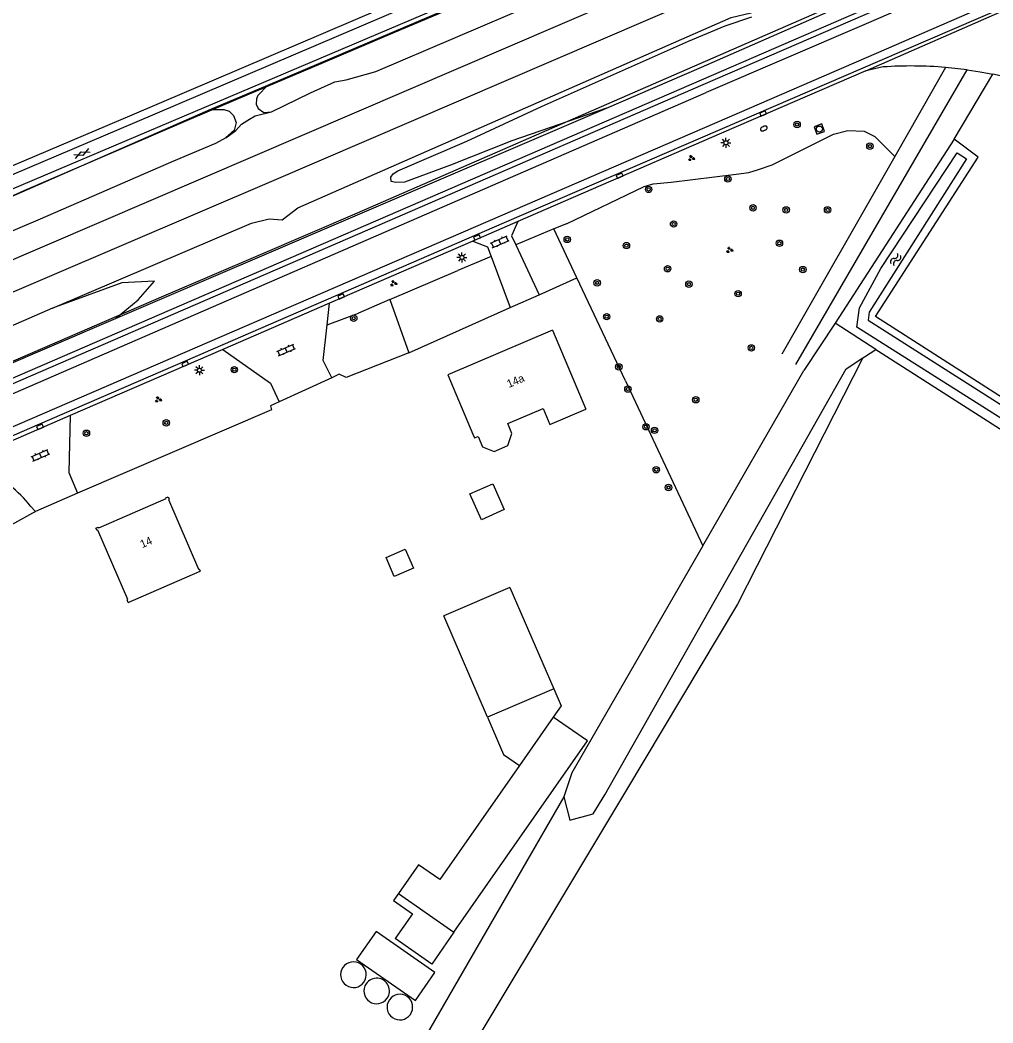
# Model space of a CAD drawing. Extents: x 136000 to 141014, y 402000 to 403500.
# Drawn here: x 139653.4 to 139775, y 402324.4 to 402449.7 of the extents above; entities that cross this region are included whole.
import ezdxf

# ---------------------------------------------------------------- set-up
doc = ezdxf.new("R2010")
doc.units = 0
for name, color, linetype in [('gg-afsc-draadraster', 7, 'Continuous'), ('gg-afsc-erfafscheiding', 7, 'Continuous'), ('gg-afsc-hekwerk', 7, 'Continuous'), ('gg-anno-huisnummerreeks BGT', 7, 'Continuous'), ('gg-aspt-spoorlijn', 7, 'Continuous'), ('gg-bbg-bijgebouw', 7, 'Continuous'), ('gg-bbg-gedigitaliseerde bebouwing', 7, 'Continuous'), ('gg-bbg-gedigitaliseerde bebouwing onder overbouw', 7, 'Continuous'), ('gg-bbg-gedigitaliseerde bijgebouw', 7, 'Continuous'), ('gg-bbg-gedigitaliseerde overbouw', 7, 'Continuous'), ('gg-bbg-hoofdgebouw', 7, 'Continuous'), ('gg-bbg-luifel en loopbrug', 7, 'Continuous'), ('gg-bbg-opslagtank', 7, 'Continuous'), ('gg-knt-onverhard', 7, 'Continuous'), ('gg-knt-verharding', 7, 'Continuous'), ('gg-knt-verharding nz', 7, 'Continuous'), ('gg-kntw-bovenkant insteek waterloop', 7, 'Continuous'), ('gg-kntw-greppel-droge sloot', 7, 'Continuous'), ('gg-kntw-waterlijn', 7, 'Continuous'), ('gt-grn-groengrens', 7, 'Continuous'), ('gt-grn-vlakafsluiter', 7, 'Continuous'), ('gt-symb-boom', 7, 'Continuous'), ('gt-symb-brandkraan', 7, 'Continuous'), ('gt-symb-gesloten verharding', 7, 'Continuous'), ('gt-symb-groenvak', 7, 'Continuous'), ('gt-symb-klinker verharding', 7, 'Continuous'), ('gt-symb-kolk', 7, 'Continuous'), ('gt-symb-lichtmast', 7, 'Continuous'), ('gt-symb-rioolschacht', 7, 'Continuous'), ('gt-symb-watersymbool', 7, 'Continuous'), ('gx-grn-maaiveld', 7, 'Continuous')]:
    doc.layers.add(name, color=color, linetype=linetype)

# ---------------------------------------------------------------- blocks, each defined once
blk = doc.blocks.new('gt0-BOOM')
at = {"layer": 'gt-symb-boom'}
for radius in [0.4, 0.2]:
    blk.add_circle((0, 0), radius, dxfattribs=at)
blk = doc.blocks.new('gt0-KOLK')
at = {"layer": 'gt-symb-kolk'}
blk.add_lwpolyline([(0, 0), (0.38, 0), (0.38, 0.4), (-0.37, 0.4), (-0.37, 0), (0, 0)], dxfattribs=at)
blk = doc.blocks.new('gt0-GRVAK')
at = {"layer": 'gt-symb-groenvak'}
for p, q in [((-0.11, 0.19), (-0.23, 0.24)), ((-0.18, 0.15), (0.09, 0.15)), ((-0.09, 0.21), (-0.16, 0.32)), ((-0.05, 0.21), (-0.05, 0.39)), ((0, 0.21), (0.06, 0.32)), ((0.02, 0.19), (0.13, 0.24)), ((0.26, -0.05), (0.2, 0.06)), ((0.31, -0.05), (0.31, 0.13)), ((0.35, -0.05), (0.41, 0.06)), ((-0.24, -0.23), (-0.36, -0.18)), ((-0.32, -0.26), (-0.05, -0.26)), ((-0.23, -0.21), (-0.29, -0.1)), ((-0.18, -0.2), (-0.18, -0.02)), ((-0.14, -0.21), (-0.07, -0.1)), ((-0.12, -0.23), (0, -0.18)), ((0.24, -0.07), (0.12, -0.02)), ((0.17, -0.11), (0.44, -0.11)), ((0.37, -0.07), (0.49, -0.02))]:
    blk.add_line(p, q, dxfattribs=at)
blk = doc.blocks.new('gt0-GESVH1')
at = {"layer": 'gt-symb-gesloten verharding'}
for p, q in [((-0.99, -0.26), (0.01, 0.24)), ((0.01, -0.26), (-0.99, 0.24)), ((0.01, 0.24), (1.01, -0.26)), ((1.01, 0.24), (0.01, -0.26))]:
    blk.add_line(p, q, dxfattribs=at)
blk = doc.blocks.new('gt0-LMAST')
at = {"layer": 'gt-symb-lichtmast'}
for p, q in [((-0.18, 0.17), (-0.45, 0.44)), ((0, 0.25), (0, 0.62)), ((0.17, 0.17), (0.44, 0.44)), ((-0.25, 0), (-0.63, 0)), ((-0.18, -0.18), (-0.45, -0.45)), ((0, -0.25), (0, -0.63)), ((0.44, -0.45), (0.17, -0.18)), ((0.25, 0), (0.62, 0))]:
    blk.add_line(p, q, dxfattribs=at)
blk.add_circle((0, 0), 0.25, dxfattribs=at)
blk = doc.blocks.new('gt0-KL1')
at = {"layer": 'gt-symb-klinker verharding'}
for p, q in [((-1.15, 0.3), (1.15, 0.3)), ((-1, -0.3), (-1, 0.3)), ((-0.5, 0.3), (-0.5, 0.45)), ((0, -0.3), (0, 0.3)), ((0.5, 0.3), (0.5, 0.45)), ((1, -0.3), (1, 0.3)), ((-1.15, -0.3), (1.15, -0.3)), ((-0.5, -0.45), (-0.5, -0.3)), ((0.5, -0.45), (0.5, -0.3))]:
    blk.add_line(p, q, dxfattribs=at)
blk = doc.blocks.new('gt0-WA')
at = {"layer": 'gt-symb-watersymbool'}
for centre, start, end in [((-0.32, 0.02), 28.0725, 151.9275), ((0.43, 0.42), 208.0725, 331.9275), ((-0.32, -0.43), 28.0725, 151.9275), ((0.43, -0.03), 208.0725, 331.9275)]:
    blk.add_arc(centre, 0.425, start, end, dxfattribs=at)
blk = doc.blocks.new('gt0-BR')
at = {"layer": 'gt-symb-brandkraan'}
for centre, radius, start, end in [((-0.24, 0), 0.206, 107.5669, 252.4331), ((0.6, -2.66), 3, 106.892, 107.5669), ((0, -0.69), 0.938, 73.108, 106.892), ((-0.6, -2.66), 3, 72.4331, 73.108), ((0.24, 0), 0.206, 287.567, 72.4331), ((0.6, 2.66), 3, 252.4331, 253.108), ((0, 0.69), 0.938, 253.108, 286.8921), ((-0.6, 2.66), 3, 286.8921, 287.567)]:
    blk.add_arc(centre, radius, start, end, dxfattribs=at)
blk = doc.blocks.new('gt0-RS')
at = {"layer": 'gt-symb-rioolschacht'}
blk.add_lwpolyline([(-0.5, -0.5), (0.5, -0.5), (0.5, 0.5), (-0.5, 0.5)], close=True, dxfattribs=at)
blk.add_circle((0, 0), 0.375, dxfattribs=at)

msp = doc.modelspace()

# ---------------------------------------------------------------- linework, layer by layer
at = {"layer": 'gg-afsc-draadraster'}
msp.add_lwpolyline([(139758.71, 402407.51), (139743.08, 402376.77), (139729.06, 402353.37), (139703.15, 402310.12), (139751.62, 402279.73), (139794, 402254.11), (139807.13, 402278.52)], dxfattribs=at)
at = {"layer": 'gg-afsc-erfafscheiding'}
for p, q in [((139720.14, 402423.64), (139715.36, 402421.64)), ((139721.72, 402424.28), (139720.14, 402423.64)), ((139723.02, 402417.53), (139720.14, 402423.64)), ((139712.3, 402420.21), (139708.15, 402418.46)), ((139699.65, 402414.8), (139708.15, 402418.46)), ((139699.65, 402414.8), (139695.71, 402413.1)), ((139699.65, 402414.8), (139702.02, 402408.16))]:
    msp.add_line(p, q, dxfattribs=at)
at = {"layer": 'gg-afsc-hekwerk'}
for p, q in [((139692.38, 402405.04), (139685.82, 402402.02)), ((139692.38, 402405.04), (139685.82, 402402.02)), ((139660.61, 402390.61), (139655.38, 402388.33)), ((139660.61, 402390.61), (139655.38, 402388.33))]:
    msp.add_line(p, q, dxfattribs=at)
for points in [[(139474.29, 402330.48), (139481.11, 402333.43), (139485.81, 402335.48), (139495.21, 402339.54), (139551.19, 402363.56), (139565.35, 402369.71), (139574.89, 402373.83), (139581.99, 402376.86), (139589.36, 402379.99), (139594.53, 402382.3), (139601.67, 402385.34), (139608.55, 402388.26), (139635.27, 402399.66), (139671.4, 402415.27), (139683.47, 402420.42), (139695.6, 402425.66), (139805.85, 402473.73)], [(139649.05, 402426.23), (139653.98, 402428.43), (139674.87, 402437.42), (139681.8, 402440.38), (139691.07, 402444.31), (139700.35, 402448.26), (139711.93, 402453.18)], [(139702.02, 402408.16), (139694.2, 402405.06), (139693.3, 402405.47), (139692.38, 402405.04)], [(139702.02, 402408.16), (139694.2, 402405.06), (139693.3, 402405.47), (139692.38, 402405.04)], [(139685.82, 402402.02), (139684.75, 402401.53), (139684.85, 402401.05), (139660.61, 402390.61)], [(139685.82, 402402.02), (139684.75, 402401.53), (139684.85, 402401.05), (139660.61, 402390.61)], [(139610.23, 402368.6), (139650.44, 402385.62), (139655.04, 402388.18), (139655.38, 402388.33)], [(139610.23, 402368.6), (139650.44, 402385.62), (139655.04, 402388.18), (139655.38, 402388.33)]]:
    msp.add_lwpolyline(points, dxfattribs=at)
at = {"layer": 'gg-aspt-spoorlijn'}
for points in [[(139309.13, 402272.12), (139387.29, 402305.74), (139419.65, 402319.8), (139919.67, 402534.58), (139974.77, 402558.45), (140001.23, 402570.35), (140012.04, 402575.09), (140024.68, 402581.07), (140060.93, 402598.57), (140100.23, 402618.51), (140115.24, 402626.43), (140139.48, 402639.63), (140157.4, 402649.6), (140192.29, 402669.74), (140218.01, 402685.18), (140236.57, 402696.72), (140261.92, 402712.73), (140276.43, 402722.16), (140290.06, 402730.74), (140348.36, 402768.37), (140378.07, 402787.34), (140409.94, 402808.02)], [(139312.8, 402269.59), (139342.64, 402282.24), (139355.68, 402288), (139367.11, 402292.93), (139391.2, 402303.28), (139403.49, 402308.43), (139421.17, 402316.28), (139574.58, 402382.14), (139629.69, 402405.97), (139684.89, 402429.62), (139866.47, 402507.65), (139976.69, 402555.19), (140014, 402571.86), (140021.05, 402575.12), (140062.77, 402595.28)]]:
    msp.add_lwpolyline(points, dxfattribs=at)
at = {"layer": 'gg-bbg-bijgebouw'}
msp.add_line((139714.65, 402378.85), (139706.4, 402375.29), dxfattribs=at)
msp.add_lwpolyline([(139701.56, 402383.61), (139702.58, 402381.27), (139700.19, 402380.23), (139699.18, 402382.57), (139701.56, 402383.61)], dxfattribs=at)
at = {"layer": 'gg-bbg-gedigitaliseerde bebouwing'}
msp.add_line((139666.95, 402376.98), (139675.95, 402380.88), dxfattribs=at)
msp.add_lwpolyline([(139710, 402398), (139710.23, 402397.53), (139710.66, 402397.72), (139711.22, 402396.43), (139712.66, 402395.84), (139714.4, 402396.58), (139714.9, 402398.09), (139714.38, 402399.31), (139718.78, 402401.19), (139719.62, 402399.2), (139724.11, 402401.12)], dxfattribs=at)
at = {"layer": 'gg-bbg-gedigitaliseerde bebouwing onder overbouw'}
msp.add_line((139700.72, 402340.6), (139707.65, 402335.76), dxfattribs=at)
at = {"layer": 'gg-bbg-gedigitaliseerde bijgebouw'}
for p, q in [((139714.65, 402378.85), (139720.11, 402366.18)), ((139711.86, 402362.62), (139706.4, 402375.29)), ((139720.11, 402366.18), (139711.86, 402362.62)), ((139720.06, 402362.66), (139715.83, 402356.61)), ((139715.83, 402356.61), (139705.87, 402342.35))]:
    msp.add_line(p, q, dxfattribs=at)
for points in [[(139709.64, 402390.55), (139712.49, 402391.81), (139713.93, 402388.57), (139711.08, 402387.3), (139709.64, 402390.55)], [(139707.65, 402335.76), (139724.35, 402359.67), (139720.06, 402362.66)], [(139705.87, 402342.35), (139703.23, 402344.19), (139700.72, 402340.6)], [(139697.93, 402335.85), (139695.49, 402332.37), (139702.83, 402327.24), (139705.27, 402330.73), (139697.93, 402335.85)]]:
    msp.add_lwpolyline(points, dxfattribs=at)
at = {"layer": 'gg-bbg-gedigitaliseerde overbouw'}
for points in [[(139700.72, 402340.6), (139700.11, 402339.72), (139702.46, 402338.08), (139700.31, 402335)], [(139707.65, 402335.76), (139704.88, 402331.8), (139700.31, 402335)]]:
    msp.add_lwpolyline(points, dxfattribs=at)
at = {"layer": 'gg-bbg-hoofdgebouw'}
for p, q in [((139719.97, 402410.99), (139706.87, 402405.39)), ((139719.97, 402410.99), (139724.11, 402401.12)), ((139706.87, 402405.39), (139710, 402398))]:
    msp.add_line(p, q, dxfattribs=at)
for points in [[(139663.16, 402386.01), (139663.06, 402385.97), (139662.93, 402386.26), (139663.22, 402386.39), (139663.27, 402386.29), (139671.71, 402389.94), (139671.67, 402390.04), (139671.96, 402390.17), (139672.09, 402389.88), (139671.99, 402389.83)], [(139671.99, 402389.83), (139675.73, 402381.12), (139675.82, 402381.16), (139675.95, 402380.88)], [(139666.95, 402376.98), (139666.82, 402377.28), (139666.91, 402377.32), (139663.16, 402386.01)]]:
    msp.add_lwpolyline(points, dxfattribs=at)
at = {"layer": 'gg-bbg-luifel en loopbrug'}
for points in [[(139720.11, 402366.18), (139721.03, 402364.05), (139720.06, 402362.66)], [(139711.86, 402362.62), (139713.86, 402357.99), (139715.83, 402356.61)]]:
    msp.add_lwpolyline(points, dxfattribs=at)
at = {"layer": 'gg-bbg-opslagtank'}
for centre, start, end in [((139695.09, 402330.46), 325.0651, 145.0651), ((139695.09, 402330.46), 145.0651, 325.0651), ((139698, 402328.43), 145.1296, 325.0798), ((139698, 402328.43), 325.1002, 145.1091), ((139700.89, 402326.42), 325.0402, 145.0402), ((139700.89, 402326.42), 145.0402, 325.0402)]:
    msp.add_arc(centre, 1.6, start, end, dxfattribs=at)
at = {"layer": 'gg-knt-onverhard'}
for p, q in [((139750.34, 402406.69), (139771.78, 402443.5)), ((139769.06, 402443.81), (139762.71, 402432.67)), ((139762.71, 402432.67), (139748.63, 402407.98))]:
    msp.add_line(p, q, dxfattribs=at)
at = {"layer": 'gg-knt-verharding'}
for p, q in [((139738.78, 402441.66), (139786.36, 402462.28)), ((139759.09, 402443.39), (139784.44, 402454.46)), ((139759.09, 402443.39), (139741.06, 402435.58)), ((139761.28, 402443.87), (139759.09, 402443.39)), ((139771.78, 402443.5), (139769.06, 402443.81)), ((139738.53, 402442.23), (139525.14, 402349.8)), ((139741.06, 402435.58), (139715.62, 402424.55)), ((139715.62, 402424.55), (139710.01, 402422.12)), ((139710.01, 402422.12), (139692.09, 402414.35)), ((139715.36, 402421.64), (139718.3, 402415.42)), ((139712.3, 402420.21), (139714.66, 402413.8)), ((139729.07, 402404.66), (139723.02, 402417.53)), ((139692.09, 402414.35), (139678.79, 402408.59)), ((139691.8, 402411.67), (139692.09, 402414.35)), ((139678.79, 402408.59), (139659.71, 402400.33)), ((139659.71, 402400.33), (139646.65, 402394.66)), ((139654.74, 402389.01), (139655.38, 402388.33))]:
    msp.add_line(p, q, dxfattribs=at)
for points in [[(139521.45, 402374.61), (139619.98, 402416.62), (139667.8, 402436.92), (139715.91, 402457.5), (139740.21, 402467.86), (139754.65, 402473.82), (139829.93, 402505.98)], [(139888.68, 402506.97), (139822.8, 402478.57), (139797.3, 402467.55), (139787.02, 402463.18), (139756.6, 402450.06), (139738.53, 402442.23)], [(139820.04, 402500), (139755.3, 402472.37), (139740.76, 402466.38), (139716.63, 402455.88), (139620.72, 402415.15), (139571.11, 402393.96), (139521.59, 402372.89), (139464.76, 402348.4), (139405.03, 402323.08), (139348.23, 402298.89), (139288.95, 402273.43), (139234.12, 402249.65)], [(139788.77, 402456.7), (139785.7, 402455.38), (139760.87, 402444.62), (139740.87, 402436.01)], [(139771.78, 402443.5), (139773.37, 402443.26), (139774.96, 402442.96)], [(139782.47, 402440.88), (139780.42, 402441.56), (139776.66, 402442.58), (139774.96, 402442.96)], [(139525.38, 402349.22), (139703.45, 402426.37), (139738.78, 402441.66)], [(139740.87, 402436.01), (139713.94, 402424.38), (139674.06, 402407.11), (139655.86, 402399.25), (139604.17, 402376.79), (139527.68, 402343.68)], [(139715.62, 402424.55), (139714.83, 402422.77), (139715.36, 402421.64)], [(139710.01, 402422.12), (139711.86, 402421.41), (139712.3, 402420.21)], [(139692.38, 402405.04), (139691.33, 402407.19), (139691.8, 402411.67)], [(139678.79, 402408.59), (139684.73, 402404.38), (139685.82, 402402.02)], [(139659.71, 402400.33), (139659.52, 402393.22), (139660.61, 402390.61)]]:
    msp.add_lwpolyline(points, dxfattribs=at)
for centre, radius, start, end in [((139764.75, 402392.83), 51.16, 85.1691, 93.8879), ((139641.33, 402378.31), 17.16, 38.5925, 50.6185)]:
    msp.add_arc(centre, radius, start, end, dxfattribs=at)
at = {"layer": 'gg-knt-verharding nz'}
for points in [[(139786.8, 402461.25), (139758.86, 402449.14), (139739.14, 402440.66)], [(139788.34, 402457.71), (139760.41, 402445.54), (139740.48, 402436.95)], [(139525.77, 402348.29), (139537.02, 402353.07), (139586.34, 402374.46), (139639.21, 402397.29), (139739.14, 402440.66)], [(139740.48, 402436.95), (139624.48, 402386.81), (139566.5, 402361.8), (139527.31, 402344.58)]]:
    msp.add_lwpolyline(points, dxfattribs=at)
at = {"layer": 'gg-kntw-bovenkant insteek waterloop'}
for p, q in [((139770.12, 402434.85), (139755.26, 402411.87)), ((139755.26, 402411.87), (139751.37, 402405.93)), ((139758.93, 402407.65), (139760.37, 402408.59)), ((139760.37, 402408.59), (139760.7, 402408.38)), ((139758.71, 402407.51), (139758.93, 402407.65)), ((139738.75, 402384.06), (139751.37, 402405.93))]:
    msp.add_line(p, q, dxfattribs=at)
for points in [[(139760.32, 402412.71), (139773.15, 402432.58), (139770.12, 402434.85)], [(139853.9, 402351.98), (139853.33, 402353.84), (139848.79, 402356.03), (139760.32, 402412.71)], [(139760.7, 402408.38), (139848.06, 402352.53), (139849.39, 402351.62)], [(139721.37, 402352.68), (139722.14, 402349.78), (139725.05, 402350.55), (139726.49, 402352.92), (139756.64, 402406.15), (139758.71, 402407.51)], [(139738.75, 402384.06), (139722.38, 402355.7), (139721.37, 402352.68)]]:
    msp.add_lwpolyline(points, dxfattribs=at)
at = {"layer": 'gg-kntw-greppel-droge sloot'}
msp.add_lwpolyline([(139726.72, 402438.74), (139738.58, 402443.83), (139806.08, 402473.46)], dxfattribs=at)
at = {"layer": 'gg-kntw-waterlijn'}
msp.add_lwpolyline([(139825.55, 402370.12), (139852.55, 402352.8), (139851.85, 402351.71), (139820.93, 402371.54), (139757.98, 402411.36), (139758.3, 402413.78), (139760.96, 402418.69), (139770.5, 402433.15), (139771.66, 402432.39), (139759.51, 402413.25), (139759.41, 402412.23), (139825.55, 402370.12)], dxfattribs=at)
at = {"layer": 'gt-grn-groengrens'}
for p, q in [((139770.12, 402434.85), (139774.96, 402442.96)), ((139718.3, 402415.42), (139723.02, 402417.53)), ((139714.66, 402413.8), (139718.3, 402415.42)), ((139702.02, 402408.16), (139714.66, 402413.8)), ((139691.8, 402411.67), (139695.71, 402413.1)), ((139729.07, 402404.66), (139738.75, 402384.06))]:
    msp.add_line(p, q, dxfattribs=at)
for points in [[(139809.38, 402498.28), (139754.27, 402474.74), (139739.83, 402468.78), (139715.51, 402458.42), (139667.4, 402437.84), (139619.59, 402417.55), (139520.91, 402375.47)], [(139721.72, 402424.28), (139731.42, 402428.92), (139732.55, 402429.28), (139734.8, 402429.49), (139742.9, 402430.49), (139744.48, 402430.7), (139745.68, 402431.06), (139747.4, 402431.63), (139755.05, 402435.48), (139756.86, 402435.91), (139758.88, 402435.84), (139760.23, 402435.2), (139762.71, 402432.67)]]:
    msp.add_lwpolyline(points, dxfattribs=at)
at = {"layer": 'gt-grn-vlakafsluiter'}
for p, q in [((139760.37, 402408.59), (139755.26, 402411.87)), ((139721.37, 402352.68), (139704.13, 402322.81))]:
    msp.add_line(p, q, dxfattribs=at)
at = {"layer": 'gx-grn-maaiveld'}
for p, q in [((139684.35, 402441.57), (139677.23, 402438.55)), ((139684.38, 402441.58), (139684.35, 402441.57)), ((139677.23, 402438.55), (139649.05, 402426.23)), ((139665.37, 402412.43), (139726.72, 402438.74)), ((139636.12, 402399.89), (139665.37, 402412.43))]:
    msp.add_line(p, q, dxfattribs=at)
for points in [[(139657.48, 402413.73), (139682.36, 402424.36), (139684.55, 402424.91), (139686.21, 402424.75), (139688.15, 402426.27), (139742.3, 402450.06), (139744.72, 402450.62), (139746.71, 402451.21), (139748.9, 402453.02), (139790.55, 402470.77), (139804.79, 402477.07), (139806.1, 402477.33), (139807.38, 402477.4), (139809.05, 402477.66), (139812.11, 402479.77), (139816.77, 402481.93)], [(139684.38, 402441.58), (139709.31, 402452.16), (139738.09, 402464.36)], [(139684.87, 402438.26), (139689.72, 402440.63), (139692.78, 402442.01), (139694.18, 402442.26), (139697.9, 402443.32), (139737.7, 402460.33)], [(139726.72, 402438.74), (139714.86, 402434.62), (139707.2, 402431.59), (139701.46, 402429.49), (139700.4, 402429.44), (139699.8, 402429.57), (139699.78, 402430.08), (139700.06, 402430.5), (139700.64, 402430.88), (139709.27, 402434.59), (139718.57, 402438.91), (139736.94, 402447.08), (139741.53, 402449.02), (139744.85, 402450.14)], [(139684.35, 402441.57), (139683.15, 402440.32), (139682.98, 402439.88), (139682.96, 402439.21), (139683.19, 402438.69), (139683.88, 402438.17), (139684.87, 402438.26)], [(139677.23, 402438.55), (139678.91, 402438.54), (139679.55, 402438.35), (139680.12, 402437.8), (139680.43, 402436.93), (139680.18, 402435.95), (139679.15, 402435.01)], [(139679.15, 402435.01), (139680.4, 402435.94), (139681.1, 402436.72), (139682.09, 402437.36), (139682.83, 402437.75), (139684.87, 402438.26)], [(139679.15, 402435.01), (139677.86, 402434.31), (139672.62, 402432.11), (139655.95, 402424.85), (139631.75, 402414.57)], [(139665.37, 402412.43), (139668.2, 402414.77), (139670.26, 402417.09), (139666.18, 402416.88), (139657.48, 402413.73)], [(139657.48, 402413.73), (139647.62, 402409.44), (139634.68, 402404.09), (139633.16, 402402.7)]]:
    msp.add_lwpolyline(points, dxfattribs=at)

# ---------------------------------------------------------------- block references
at = {"layer": 'gt-symb-boom'}
for p in [(139750.52, 402436.68), (139759.61, 402433.97), (139741.87, 402429.87), (139731.97, 402428.57), (139745.01, 402426.27), (139749.15, 402426.01), (139754.32, 402426.01), (139735.09, 402424.25), (139721.8, 402422.32), (139729.2, 402421.55), (139748.31, 402421.85), (139734.34, 402418.66), (139751.23, 402418.56), (139725.54, 402416.9), (139737, 402416.73), (139743.15, 402415.55), (139695.13, 402412.49), (139726.73, 402412.67), (139733.35, 402412.39), (139744.8, 402408.77), (139680.21, 402406.05), (139728.25, 402406.4), (139729.38, 402403.63), (139737.86, 402402.29), (139671.71, 402399.41), (139661.74, 402398.11), (139731.64, 402398.92), (139732.71, 402398.47), (139732.92, 402393.55), (139734.45, 402391.33)]:
    msp.add_blockref('gt0-BOOM', p, dxfattribs=at)
at = {"layer": 'gt-symb-brandkraan', "rotation": -156.53799977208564}
msp.add_blockref('gt0-BR', (139746.36, 402436.18), dxfattribs=at)
at = {"layer": 'gt-symb-gesloten verharding', "rotation": 23.206114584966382}
msp.add_blockref('gt0-GESVH1', (139661.16, 402433.05), dxfattribs=at)
at = {"layer": 'gt-symb-groenvak'}
for p in [(139737.3, 402432.47), (139742.07, 402421.01), (139700.1, 402416.84), (139670.7, 402402.32)]:
    msp.add_blockref('gt0-GRVAK', p, dxfattribs=at)
at = {"layer": 'gt-symb-klinker verharding'}
for p, rotation in [((139713.37, 402422.02), 23.462000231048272), ((139686.69, 402408.51), 23.206114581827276), ((139655.99, 402395.35), 23.206114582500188)]:
    msp.add_blockref('gt0-KL1', p, dxfattribs=dict(at, rotation=rotation))
at = {"layer": 'gt-symb-kolk'}
for p, rotation in [((139746.34, 402437.86), 23.462000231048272), ((139728.42, 402430.1), 23.462000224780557), ((139710.6, 402422.38), 23.462000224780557), ((139693.63, 402415.02), 23.462000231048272), ((139674.14, 402406.58), 23.4620002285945), ((139656.01, 402398.72), 23.462000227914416)]:
    msp.add_blockref('gt0-KOLK', p, dxfattribs=dict(at, rotation=rotation))
at = {"layer": 'gt-symb-lichtmast'}
for p in [(139741.63, 402434.4), (139708.65, 402420.07), (139675.86, 402405.98)]:
    msp.add_blockref('gt0-LMAST', p, dxfattribs=at)
at = {"layer": 'gt-symb-rioolschacht', "rotation": 20.06634962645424}
msp.add_blockref('gt0-RS', (139753.3, 402436.11), dxfattribs=at)
at = {"layer": 'gt-symb-watersymbool', "rotation": 56.70715142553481}
msp.add_blockref('gt0-WA', (139762.8, 402419.78), dxfattribs=at)

# ---------------------------------------------------------------- texts
at = {"layer": 'gg-anno-huisnummerreeks BGT'}
for s, rotation, p in [('14a', 23.1, (139714.51, 402403.76)), ('14', 23.4, (139668.7, 402383.74))]:
    msp.add_text(s, height=1, rotation=rotation, dxfattribs=at).set_placement(p)

doc.saveas('drawing.dxf')
